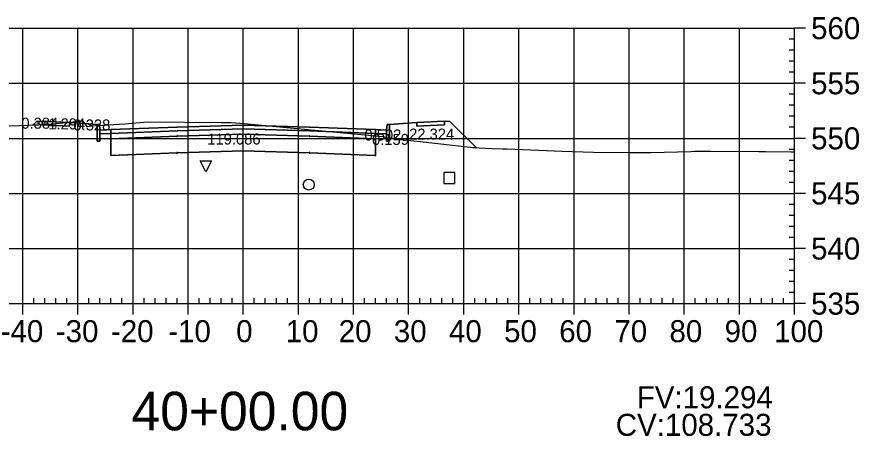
# Model space of a CAD drawing. Extents: x 704834 to 709892, y 372981 to 377533.
# Drawn here: x 707745.8 to 707898.6, y 373428.8 to 373504.9 of the extents above; entities that cross this region are included whole.
import ezdxf

# ---------------------------------------------------------------- set-up
doc = ezdxf.new("R2010")
doc.units = 0
for name, color, linetype in [('1', 7, 'Continuous'), ('13', 7, 'Continuous'), ('14', 7, 'Continuous'), ('4', 7, 'Continuous'), ('57', 7, 'Continuous'), ('59', 7, 'Continuous'), ('Default_Xsect', 7, 'Continuous'), ('Existing', 7, 'Continuous')]:
    doc.layers.add(name, color=color, linetype=linetype)

msp = doc.modelspace()

# ---------------------------------------------------------------- linework, layer by layer
for points in [[(707749.37, 373485.88), (707748.76, 373485.26)], [(707750.37, 373485.92), (707749.37, 373485.88)], [(707760.37, 373485.32), (707755.37, 373485.72)], [(707813.37, 373485.32), (707818.37, 373485.72)], [(707823.37, 373485.92), (707824.37, 373485.88)], [(707824.37, 373485.88), (707829.11, 373481.14)]]:
    msp.add_lwpolyline(points)
for points in [[(707755.37, 373485.72), (707750.37, 373485.92), (707750.37, 373485.25), (707755.37, 373485.05)], [(707760.87, 373484.32), (707760.79, 373485.32), (707760.37, 373485.32), (707760.37, 373482.32), (707760.87, 373482.32)], [(707786.87, 373484.57), (707798.87, 373484.21), (707810.87, 373483.73), (707810.87, 373484.4), (707798.87, 373484.88), (707786.87, 373485.24), (707774.87, 373484.88), (707762.87, 373484.4), (707762.87, 373483.73), (707774.87, 373484.21)], [(707812.87, 373482.32), (707813.37, 373482.32), (707813.37, 373485.32), (707812.96, 373485.32), (707812.87, 373484.32)], [(707818.37, 373485.05), (707823.37, 373485.25), (707823.37, 373485.92), (707818.37, 373485.72)], [(707762.87, 373484.4), (707760.87, 373484.32), (707760.87, 373483.65), (707762.87, 373483.73)], [(707786.87, 373483.57), (707798.87, 373483.21), (707810.87, 373482.73), (707810.87, 373483.73), (707798.87, 373484.21), (707786.87, 373484.57), (707774.87, 373484.21), (707762.87, 373483.73), (707762.87, 373482.73), (707774.87, 373483.21)], [(707786.87, 373480.57), (707798.87, 373480.21), (707810.87, 373479.73), (707810.87, 373482.73), (707798.87, 373483.21), (707786.87, 373483.57), (707774.87, 373483.21), (707762.87, 373482.73), (707762.87, 373479.73), (707774.87, 373480.21)], [(707786.82, 373484.52), (707786.92, 373484.52), (707786.92, 373484.62), (707786.82, 373484.62)], [(707786.82, 373483.52), (707786.92, 373483.52), (707786.92, 373483.62), (707786.82, 373483.62)], [(707810.87, 373483.73), (707812.87, 373483.65), (707812.87, 373484.32), (707810.87, 373484.4)], [(707762.82, 373482.68), (707762.92, 373482.68), (707762.92, 373482.78), (707762.82, 373482.78)], [(707774.82, 373483.16), (707774.92, 373483.16), (707774.92, 373483.26), (707774.82, 373483.26)], [(707798.82, 373483.16), (707798.92, 373483.16), (707798.92, 373483.26), (707798.82, 373483.26)], [(707810.82, 373482.68), (707810.92, 373482.68), (707810.92, 373482.78), (707810.82, 373482.78)], [(707786.82, 373480.52), (707786.92, 373480.52), (707786.92, 373480.62), (707786.82, 373480.62)], [(707762.82, 373479.68), (707762.92, 373479.68), (707762.92, 373479.78), (707762.82, 373479.78)], [(707774.82, 373480.16), (707774.92, 373480.16), (707774.92, 373480.26), (707774.82, 373480.26)], [(707798.82, 373480.16), (707798.92, 373480.16), (707798.92, 373480.26), (707798.82, 373480.26)], [(707810.82, 373479.68), (707810.92, 373479.68), (707810.92, 373479.78), (707810.82, 373479.78)]]:
    msp.add_lwpolyline(points, close=True)
at = {"layer": '1'}
for points in [[(707748.76, 373485.26), (707749.75, 373485.3), (707750.37, 373485.34), (707750.37, 373485.92), (707749.37, 373485.88)], [(707750.37, 373485.34), (707753.57, 373485.58), (707757.68, 373485.98), (707758.09, 373485.5), (707755.37, 373485.72), (707755.37, 373485.05), (707750.37, 373485.25)], [(707758.09, 373485.5), (707758.37, 373485.17), (707758.48, 373485), (707759.27, 373485.09), (707760.37, 373485.16), (707760.37, 373485.32)], [(707760.37, 373485.16), (707765.41, 373485.48), (707769.41, 373485.79), (707782.92, 373485.71), (707784.7, 373485.69), (707787.04, 373485.54), (707810.87, 373483.28), (707810.87, 373482.73), (707810.87, 373479.73), (707798.87, 373480.21), (707786.87, 373480.57), (707774.87, 373480.21), (707762.87, 373479.73), (707762.87, 373482.73), (707762.87, 373483.73), (707760.87, 373483.65), (707760.87, 373482.32), (707760.37, 373482.32)], [(707813.37, 373482.91), (707814.29, 373482.76), (707818.39, 373482.28), (707828.6, 373481.18), (707829.11, 373481.14), (707824.37, 373485.88), (707823.37, 373485.92), (707823.37, 373485.25), (707818.37, 373485.05), (707818.37, 373485.72), (707813.37, 373485.32)], [(707810.87, 373483.28), (707810.88, 373483.28), (707812.23, 373483.18), (707812.87, 373483), (707812.87, 373483.65), (707810.87, 373483.73)], [(707812.87, 373483), (707812.95, 373482.98), (707813.37, 373482.91), (707813.37, 373482.32), (707812.87, 373482.32)], [(707780.08, 373476.72), (707779.08, 373478.72), (707781.08, 373478.72)]]:
    msp.add_lwpolyline(points, close=True, dxfattribs=at)
at = {"layer": '13'}
msp.add_circle((707798.76, 373474.43), 1, dxfattribs=at)
at = {"layer": '14'}
for points in [[(707748.76, 373485.26), (707748.76, 373485.31), (707748.76, 373485.26), (707748.71, 373485.26), (707748.76, 373485.26), (707748.76, 373485.21), (707748.76, 373485.26), (707748.81, 373485.26)], [(707774.87, 373484.88), (707774.87, 373484.93), (707774.87, 373484.88), (707774.82, 373484.88), (707774.87, 373484.88), (707774.87, 373484.83), (707774.87, 373484.88), (707774.92, 373484.88)], [(707786.87, 373485.24), (707786.87, 373485.29), (707786.87, 373485.24), (707786.82, 373485.24), (707786.87, 373485.24), (707786.87, 373485.19), (707786.87, 373485.24), (707786.92, 373485.24)], [(707798.87, 373484.88), (707798.87, 373484.93), (707798.87, 373484.88), (707798.82, 373484.88), (707798.87, 373484.88), (707798.87, 373484.83), (707798.87, 373484.88), (707798.92, 373484.88)], [(707762.87, 373484.4), (707762.87, 373484.45), (707762.87, 373484.4), (707762.82, 373484.4), (707762.87, 373484.4), (707762.87, 373484.35), (707762.87, 373484.4), (707762.92, 373484.4)], [(707810.87, 373484.4), (707810.87, 373484.45), (707810.87, 373484.4), (707810.82, 373484.4), (707810.87, 373484.4), (707810.87, 373484.35), (707810.87, 373484.4), (707810.92, 373484.4)], [(707829.11, 373481.14), (707829.11, 373481.19), (707829.11, 373481.14), (707829.06, 373481.14), (707829.11, 373481.14), (707829.11, 373481.09), (707829.11, 373481.14), (707829.16, 373481.14)]]:
    msp.add_lwpolyline(points, dxfattribs=at)
at = {"layer": '4'}
msp.add_lwpolyline([(707823.25, 373474.65), (707825.25, 373474.65), (707825.25, 373476.65), (707823.25, 373476.65)], close=True, dxfattribs=at)
at = {"layer": '57'}
for p, q in [((707686.87, 373502.82), (707886.87, 373502.82)), ((707746.87, 373452.82), (707746.87, 373502.82)), ((707756.87, 373452.82), (707756.87, 373502.82)), ((707766.87, 373452.82), (707766.87, 373502.82)), ((707776.87, 373452.82), (707776.87, 373502.82)), ((707786.87, 373452.82), (707786.87, 373502.82)), ((707796.87, 373452.82), (707796.87, 373502.82)), ((707806.87, 373452.82), (707806.87, 373502.82)), ((707816.87, 373452.82), (707816.87, 373502.82)), ((707826.87, 373452.82), (707826.87, 373502.82)), ((707836.87, 373452.82), (707836.87, 373502.82)), ((707846.87, 373452.82), (707846.87, 373502.82)), ((707856.87, 373452.82), (707856.87, 373502.82)), ((707866.87, 373452.82), (707866.87, 373502.82)), ((707876.87, 373452.82), (707876.87, 373502.82)), ((707886.87, 373452.82), (707886.87, 373502.82)), ((707886.87, 373452.82), (707886.87, 373502.82)), ((707888.87, 373502.82), (707886.87, 373502.82)), ((707886.87, 373500.82), (707885.87, 373500.82)), ((707886.87, 373498.82), (707885.87, 373498.82)), ((707886.87, 373496.82), (707885.87, 373496.82)), ((707886.87, 373494.82), (707885.87, 373494.82)), ((707686.87, 373492.82), (707886.87, 373492.82)), ((707888.87, 373492.82), (707886.87, 373492.82)), ((707886.87, 373490.82), (707885.87, 373490.82)), ((707886.87, 373488.82), (707885.87, 373488.82)), ((707886.87, 373486.82), (707885.87, 373486.82)), ((707886.87, 373484.82), (707885.87, 373484.82)), ((707686.87, 373482.82), (707886.87, 373482.82)), ((707888.87, 373482.82), (707886.87, 373482.82)), ((707886.87, 373480.82), (707885.87, 373480.82)), ((707886.87, 373478.82), (707885.87, 373478.82)), ((707886.87, 373476.82), (707885.87, 373476.82)), ((707886.87, 373474.82), (707885.87, 373474.82)), ((707686.87, 373472.82), (707886.87, 373472.82)), ((707888.87, 373472.82), (707886.87, 373472.82)), ((707886.87, 373470.82), (707885.87, 373470.82)), ((707886.87, 373468.82), (707885.87, 373468.82)), ((707886.87, 373466.82), (707885.87, 373466.82)), ((707886.87, 373464.82), (707885.87, 373464.82)), ((707686.87, 373462.82), (707886.87, 373462.82)), ((707888.87, 373462.82), (707886.87, 373462.82)), ((707886.87, 373460.82), (707885.87, 373460.82)), ((707886.87, 373458.82), (707885.87, 373458.82)), ((707886.87, 373456.82), (707885.87, 373456.82)), ((707886.87, 373454.82), (707885.87, 373454.82)), ((707748.87, 373452.82), (707748.87, 373453.82)), ((707750.87, 373452.82), (707750.87, 373453.82)), ((707752.87, 373452.82), (707752.87, 373453.82)), ((707754.87, 373452.82), (707754.87, 373453.82)), ((707758.87, 373452.82), (707758.87, 373453.82)), ((707760.87, 373452.82), (707760.87, 373453.82)), ((707762.87, 373452.82), (707762.87, 373453.82)), ((707764.87, 373452.82), (707764.87, 373453.82)), ((707768.87, 373452.82), (707768.87, 373453.82)), ((707770.87, 373452.82), (707770.87, 373453.82)), ((707772.87, 373452.82), (707772.87, 373453.82)), ((707774.87, 373452.82), (707774.87, 373453.82)), ((707778.87, 373452.82), (707778.87, 373453.82)), ((707780.87, 373452.82), (707780.87, 373453.82)), ((707782.87, 373452.82), (707782.87, 373453.82)), ((707784.87, 373452.82), (707784.87, 373453.82)), ((707788.87, 373452.82), (707788.87, 373453.82)), ((707790.87, 373452.82), (707790.87, 373453.82)), ((707792.87, 373452.82), (707792.87, 373453.82)), ((707794.87, 373452.82), (707794.87, 373453.82)), ((707798.87, 373452.82), (707798.87, 373453.82)), ((707800.87, 373452.82), (707800.87, 373453.82)), ((707802.87, 373452.82), (707802.87, 373453.82)), ((707804.87, 373452.82), (707804.87, 373453.82)), ((707808.87, 373452.82), (707808.87, 373453.82)), ((707810.87, 373452.82), (707810.87, 373453.82)), ((707812.87, 373452.82), (707812.87, 373453.82)), ((707814.87, 373452.82), (707814.87, 373453.82)), ((707818.87, 373452.82), (707818.87, 373453.82)), ((707820.87, 373452.82), (707820.87, 373453.82)), ((707822.87, 373452.82), (707822.87, 373453.82)), ((707824.87, 373452.82), (707824.87, 373453.82)), ((707828.87, 373452.82), (707828.87, 373453.82)), ((707830.87, 373452.82), (707830.87, 373453.82)), ((707832.87, 373452.82), (707832.87, 373453.82)), ((707834.87, 373452.82), (707834.87, 373453.82)), ((707838.87, 373452.82), (707838.87, 373453.82)), ((707840.87, 373452.82), (707840.87, 373453.82)), ((707842.87, 373452.82), (707842.87, 373453.82)), ((707844.87, 373452.82), (707844.87, 373453.82)), ((707848.87, 373452.82), (707848.87, 373453.82)), ((707850.87, 373452.82), (707850.87, 373453.82)), ((707852.87, 373452.82), (707852.87, 373453.82)), ((707854.87, 373452.82), (707854.87, 373453.82)), ((707858.87, 373452.82), (707858.87, 373453.82)), ((707860.87, 373452.82), (707860.87, 373453.82)), ((707862.87, 373452.82), (707862.87, 373453.82)), ((707864.87, 373452.82), (707864.87, 373453.82)), ((707868.87, 373452.82), (707868.87, 373453.82)), ((707870.87, 373452.82), (707870.87, 373453.82)), ((707872.87, 373452.82), (707872.87, 373453.82)), ((707874.87, 373452.82), (707874.87, 373453.82)), ((707878.87, 373452.82), (707878.87, 373453.82)), ((707880.87, 373452.82), (707880.87, 373453.82)), ((707882.87, 373452.82), (707882.87, 373453.82)), ((707884.87, 373452.82), (707884.87, 373453.82)), ((707686.87, 373452.82), (707886.87, 373452.82)), ((707686.87, 373452.82), (707886.87, 373452.82)), ((707746.87, 373450.82), (707746.87, 373452.82)), ((707756.87, 373450.82), (707756.87, 373452.82)), ((707766.87, 373450.82), (707766.87, 373452.82)), ((707776.87, 373450.82), (707776.87, 373452.82)), ((707786.87, 373450.82), (707786.87, 373452.82)), ((707796.87, 373450.82), (707796.87, 373452.82)), ((707806.87, 373450.82), (707806.87, 373452.82)), ((707816.87, 373450.82), (707816.87, 373452.82)), ((707826.87, 373450.82), (707826.87, 373452.82)), ((707836.87, 373450.82), (707836.87, 373452.82)), ((707846.87, 373450.82), (707846.87, 373452.82)), ((707856.87, 373450.82), (707856.87, 373452.82)), ((707866.87, 373450.82), (707866.87, 373452.82)), ((707876.87, 373450.82), (707876.87, 373452.82)), ((707886.87, 373450.82), (707886.87, 373452.82)), ((707888.87, 373452.82), (707886.87, 373452.82))]:
    msp.add_line(p, q, dxfattribs=at)
at = {"layer": 'Default_Xsect'}
msp.add_lwpolyline([(707748.76, 373485.26), (707749.37, 373485.88), (707750.37, 373485.92), (707755.37, 373485.72), (707760.37, 373485.32), (707760.79, 373485.32), (707760.87, 373484.32), (707762.87, 373484.4), (707774.87, 373484.88), (707786.87, 373485.24), (707798.87, 373484.88), (707810.87, 373484.4), (707812.87, 373484.32), (707812.96, 373485.32), (707813.37, 373485.32), (707818.37, 373485.72), (707823.37, 373485.92), (707824.37, 373485.88), (707829.11, 373481.14)], dxfattribs=at)
at = {"layer": 'Existing'}
msp.add_lwpolyline([(707742.67, 373485.06), (707749.75, 373485.3), (707753.57, 373485.58), (707757.68, 373485.98), (707758.37, 373485.17), (707758.48, 373485), (707759.27, 373485.09), (707765.41, 373485.48), (707769.41, 373485.79), (707782.92, 373485.71), (707784.7, 373485.69), (707787.04, 373485.54), (707810.88, 373483.28), (707812.23, 373483.18), (707812.95, 373482.98), (707814.29, 373482.76), (707818.39, 373482.28), (707828.6, 373481.18), (707830.66, 373481.01), (707832.03, 373480.95), (707833.94, 373480.9), (707834.13, 373480.91), (707834.67, 373480.89), (707844.7, 373480.47), (707850.41, 373480.34), (707856.75, 373480.23), (707860.81, 373480.25), (707868.08, 373480.46), (707868.75, 373480.47), (707869.47, 373480.48), (707870.21, 373480.48), (707871.66, 373480.47), (707880.37, 373480.44), (707881.61, 373480.43), (707886.28, 373480.4), (707886.82, 373480.39), (707886.87, 373480.39)], dxfattribs=at)

# ---------------------------------------------------------------- texts
msp.add_text('CV:108.733', height=4).set_placement((707854.44, 373428.82))
at = {"layer": '1'}
msp.add_text('40+00.00', height=7, dxfattribs=at).set_placement((707766.6, 373429.82))
at = {"layer": '14'}
for p in [(707750.34, 373485.87), (707750.34, 373485.2), (707755.34, 373485), (707818.34, 373485), (707823.34, 373485.87), (707823.34, 373485.2)]:
    msp.add_text('+', height=0.1, dxfattribs=at).set_placement(p)
at = {"layer": '57'}
for s, p in [('560', (707889.87, 373500.82)), ('555', (707889.87, 373490.82)), ('550', (707889.87, 373480.82)), ('545', (707889.87, 373470.82)), ('540', (707889.87, 373460.82)), ('535', (707889.87, 373450.82)), ('-40', (707742.87, 373445.82)), ('-30', (707752.87, 373445.82)), ('-20', (707762.87, 373445.82)), ('-10', (707773.26, 373445.82)), ('0', (707785.58, 373445.82)), ('10', (707794.57, 373445.82)), ('20', (707804.18, 373445.82)), ('30', (707814.18, 373445.82)), ('40', (707824.18, 373445.82)), ('50', (707834.18, 373445.82)), ('60', (707844.18, 373445.82)), ('70', (707854.18, 373445.82)), ('80', (707864.18, 373445.82)), ('90', (707874.18, 373445.82)), ('100', (707883.17, 373445.82))]:
    msp.add_text(s, height=4, dxfattribs=at).set_placement(p)
at = {"layer": '59'}
for s, height, p in [('0.384', 2, (707746.62, 373484.57)), ('1.294', 2, (707751.5, 373484.45)), ('0.328', 2, (707756.06, 373484.25)), ('119.086', 2, (707780.34, 373481.7)), ('0.502', 2, (707808.85, 373482.43)), ('0.159', 2, (707810.23, 373481.63)), ('22.324', 2, (707816.95, 373482.59)), ('FV:19.294', 4, (707858.25, 373433.82))]:
    msp.add_text(s, height=height, dxfattribs=at).set_placement(p)

doc.saveas('drawing.dxf')
